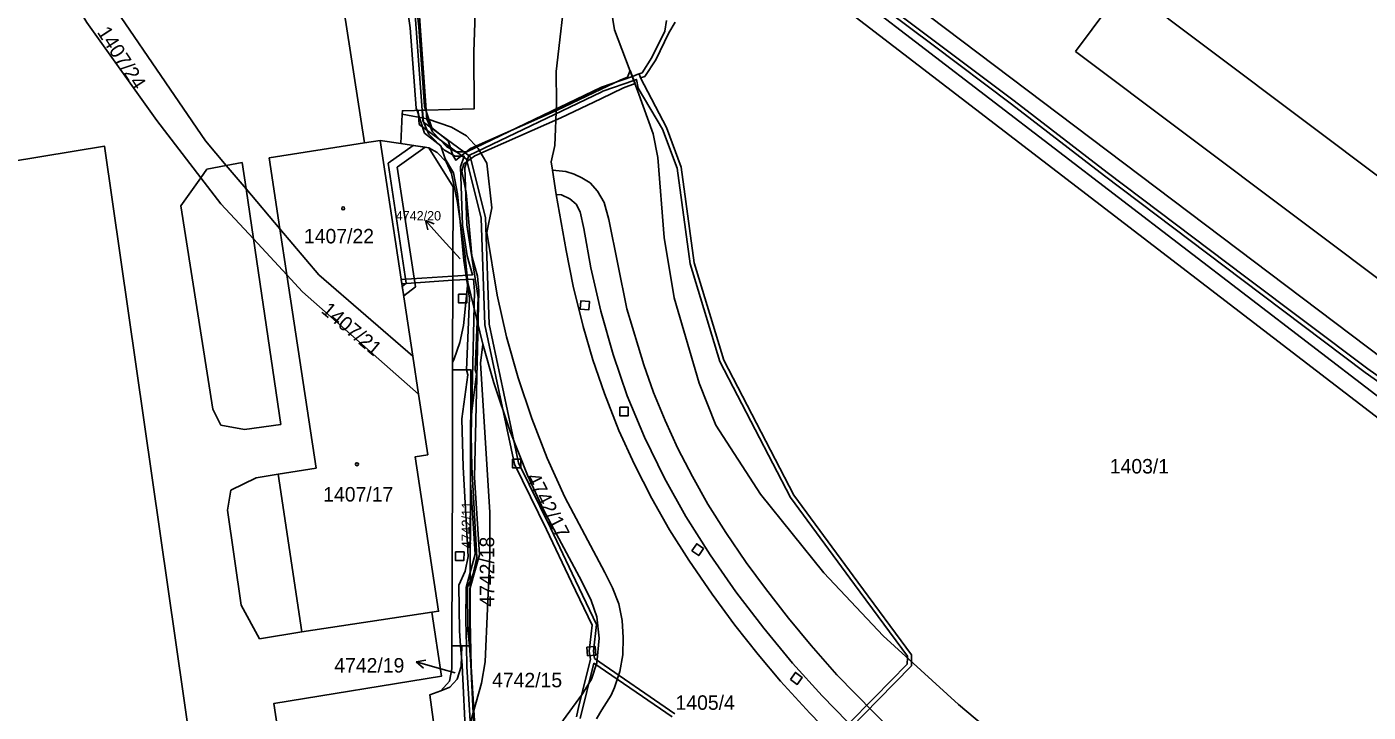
# Model space of a CAD drawing. Extents: x -756746 to -753363, y -1166406 to -1161727.
# Drawn here: x -754948.2 to -754790.9, y -1164249.3 to -1164168.9 of the extents above; entities that cross this region are included whole.
import ezdxf

# ---------------------------------------------------------------- set-up
doc = ezdxf.new("R2010")
doc.units = 0
for name, color, linetype in [('Hranice parcel', 7, 'Continuous'), ('Parcelní čísla', 7, 'Continuous'), ('Pop  PČ popisy', 7, 'Continuous'), ('Vnitřní kresba', 7, 'Continuous'), ('Věcná břemena k části', 7, 'Continuous'), ('Značky budov', 7, 'Continuous')]:
    doc.layers.add(name, color=color, linetype=linetype)

msp = doc.modelspace()

# ---------------------------------------------------------------- linework, layer by layer
at = {"layer": 'Hranice parcel'}
for p, q in [((-754904.37, -1164182.61), (-754904.19, -1164179.16)), ((-754908.63, -1164182.52), (-754919.82, -1164184.27)), ((-754906.8, -1164182.24), (-754908.63, -1164182.52)), ((-754904.37, -1164182.61), (-754906.8, -1164182.24)), ((-754906.8, -1164182.24), (-754902.96, -1164207.55)), ((-754901.07, -1164183.12), (-754904.37, -1164182.61)), ((-754919.82, -1164184.27), (-754918.55, -1164192.62)), ((-754886.12, -1164188.61), (-754886.58, -1164185.73)), ((-754918.55, -1164192.62), (-754917.73, -1164198.03)), ((-754914.3, -1164220.7), (-754917.73, -1164198.03)), ((-754896.5, -1164198.91), (-754894.73, -1164206.16)), ((-754902.96, -1164207.55), (-754902.28, -1164212.01)), ((-754898.29, -1164209.15), (-754898.29, -1164208.29)), ((-754902.28, -1164212.01), (-754901.2, -1164219.14)), ((-754898.39, -1164241.54), (-754897.21, -1164241.55))]:
    msp.add_line(p, q, dxfattribs=at)
for points in [[(-754741.41, -1164243.91), (-754842.39, -1164167.67), (-754840.79, -1164143.02)], [(-754917.73, -1164198.03), (-754921.67, -1164193.81), (-754925.5, -1164189.7), (-754927.83, -1164186.65), (-754933, -1164179.9), (-754941.2, -1164168.4), (-754947, -1164158.6), (-754949.97, -1164152.19)], [(-754947.14, -1164151.75), (-754945.7, -1164154.7), (-754942.4, -1164160.1), (-754927.3, -1164182.3), (-754924.85, -1164185.19), (-754922.53, -1164187.92), (-754918.55, -1164192.62)], [(-754908.63, -1164182.52), (-754911.5, -1164164.06), (-754911.78, -1164161.94), (-754904.43, -1164160.77)], [(-754904.19, -1164179.16), (-754904.17, -1164178.77), (-754895.77, -1164178.55), (-754895.81, -1164171.84), (-754895.47, -1164162.77), (-754884.91, -1164163.63)], [(-754884.91, -1164163.63), (-754886.14, -1164174.15), (-754886.1, -1164177.9), (-754886.28, -1164182.83), (-754886.72, -1164184.75), (-754886.58, -1164185.73)], [(-754880.3, -1164164.13), (-754880.11, -1164164.15), (-754879.29, -1164169.25), (-754876.58, -1164176.37), (-754874.77, -1164181.48), (-754874.21, -1164184.25), (-754873.46, -1164193.63), (-754872.3, -1164200.7), (-754869.37, -1164210.72), (-754867.41, -1164215.65), (-754862.15, -1164223.74), (-754854.75, -1164232.99), (-754847.78, -1164240.39), (-754838.95, -1164248.43), (-754830.14, -1164255.83), (-754819.97, -1164264.09), (-754804.56, -1164277.13), (-754792.49, -1164290.13)], [(-754825.22, -1164171.83), (-754819.46, -1164164.07), (-754746.92, -1164218.61), (-754754.47, -1164228.68), (-754762.23, -1164222.82), (-754760.57, -1164220.37), (-754825.22, -1164171.83)], [(-754904.19, -1164179.16), (-754901.26, -1164179.72), (-754898.41, -1164180.69), (-754896.66, -1164181.7), (-754895.3, -1164183.2), (-754894.28, -1164184.9), (-754893.7, -1164190.16), (-754894.29, -1164193.05), (-754893.08, -1164200.42), (-754891.96, -1164205.31), (-754890.58, -1164210.12), (-754889, -1164214.87), (-754887.2, -1164219.52), (-754885.13, -1164224.11), (-754880.43, -1164232.94), (-754879.51, -1164234.73), (-754878.77, -1164236.61), (-754878.39, -1164238.58), (-754878.27, -1164240.57), (-754878.31, -1164242.6), (-754878.65, -1164244.58), (-754879.28, -1164246.46), (-754879.7, -1164247.33), (-754880.77, -1164249.08), (-754881.4, -1164250.12)], [(-755003.01, -1164197.84), (-755004.77, -1164206.47), (-754984.94, -1164335.58), (-754918.65, -1164325.54), (-754939.15, -1164182.92), (-754954.1, -1164185.4), (-754969.76, -1164187.74), (-754974.76, -1164188.75), (-754986.07, -1164191.46), (-754997.26, -1164194.14), (-755003.01, -1164197.84)], [(-754898.29, -1164208.29), (-754898.23, -1164187.69), (-754901.07, -1164183.12)], [(-754901.07, -1164183.12), (-754900.11, -1164183.68), (-754899.04, -1164184.74), (-754898.42, -1164186.12), (-754897.71, -1164189.53), (-754896.86, -1164195.5), (-754896.5, -1164198.91)], [(-754886.58, -1164185.73), (-754885.01, -1164185.9), (-754884.04, -1164186.22), (-754883.11, -1164186.63), (-754882.16, -1164187.24), (-754881.27, -1164188.19), (-754880.49, -1164189.52), (-754879.95, -1164191.51), (-754877.84, -1164202.01), (-754875.86, -1164208.58), (-754874.71, -1164211.84), (-754873.35, -1164215.13), (-754871.85, -1164218.39), (-754870.16, -1164221.68), (-754868.33, -1164224.93), (-754866.24, -1164228.27), (-754863.84, -1164231.78), (-754861.59, -1164234.82), (-754858.88, -1164238.29), (-754856.21, -1164241.53), (-754853.2, -1164244.94), (-754846.63, -1164251.65)], [(-754803.03, -1164298.4), (-754809.33, -1164289.81), (-754824.25, -1164276.36), (-754837.27, -1164264.6), (-754843.69, -1164258.7), (-754847.49, -1164255.03), (-754854.91, -1164247.43), (-754858.41, -1164243.57), (-754861.79, -1164239.5), (-754865.07, -1164235.21), (-754868.08, -1164230.87), (-754870.93, -1164226.39), (-754873.44, -1164221.87), (-754875.79, -1164217.06), (-754877.79, -1164212.2), (-754879.45, -1164207.35), (-754880.91, -1164202.28), (-754882.08, -1164197.18), (-754882.88, -1164192.58), (-754883.31, -1164190.61), (-754883.81, -1164189.73), (-754884.55, -1164189.11), (-754885.51, -1164188.65), (-754886.12, -1164188.61)], [(-754803.03, -1164298.4), (-754805.15, -1164296.9), (-754809.44, -1164293), (-754829.5, -1164274.93), (-754843.86, -1164261.93), (-754850.22, -1164255.78), (-754856.39, -1164249.45), (-754859.8, -1164245.69), (-754862.45, -1164242.56), (-754865.18, -1164239.11), (-754867.85, -1164235.5), (-754870.57, -1164231.52), (-754872.86, -1164227.95), (-754874.93, -1164224.26), (-754876.95, -1164220.27), (-754878.8, -1164216.27), (-754880.46, -1164211.95), (-754881.82, -1164208.01), (-754882.97, -1164204.08), (-754884.13, -1164199.33), (-754884.95, -1164195.17), (-754886.12, -1164188.61)], [(-754902.96, -1164207.55), (-754914, -1164198), (-754918.55, -1164192.62)], [(-754902.28, -1164212.01), (-754915.9, -1164200), (-754917.73, -1164198.03)], [(-754896.5, -1164198.91), (-754897.03, -1164203.96), (-754897.46, -1164205.96), (-754898.09, -1164207.86), (-754898.29, -1164208.29)], [(-754894.73, -1164206.16), (-754895, -1164208.37), (-754893.94, -1164225.88), (-754893.92, -1164230.93), (-754894.45, -1164243.43), (-754894.91, -1164245.92), (-754896.94, -1164253.17), (-754900.27, -1164252.52)], [(-754885.7, -1164250.83), (-754883.05, -1164247.18), (-754882.01, -1164245.45), (-754881.38, -1164243.54), (-754881.08, -1164240.64), (-754881.38, -1164238.16), (-754882.04, -1164236.24), (-754883.12, -1164234), (-754887.61, -1164225.6), (-754889.51, -1164221.51), (-754891.54, -1164216.4), (-754893.47, -1164210.68), (-754894.73, -1164206.16)], [(-754898.39, -1164241.54), (-754898.29, -1164220.77), (-754898.29, -1164209.7), (-754898.29, -1164209.15)], [(-754897.21, -1164241.55), (-754896.29, -1164241.55), (-754896.23, -1164232.46), (-754896.15, -1164209.16), (-754898.29, -1164209.15)], [(-754901.2, -1164219.14), (-754902.68, -1164219.37), (-754899.93, -1164237.49), (-754900.73, -1164237.61)], [(-754900.73, -1164237.61), (-754915.98, -1164239.92), (-754918.74, -1164221.42), (-754914.3, -1164220.7)], [(-754900.73, -1164237.61), (-754899.59, -1164245.11), (-754919.25, -1164248.32), (-754909.25, -1164314.41), (-754900.87, -1164313.15)], [(-754899.67, -1164246.82), (-754898.65, -1164245.69), (-754898.4, -1164244.26), (-754898.39, -1164241.54)], [(-754897.21, -1164241.55), (-754897.3, -1164243.97), (-754897.74, -1164245.48), (-754898.63, -1164246.41), (-754899.67, -1164246.82)], [(-754900.27, -1164252.52), (-754900.95, -1164247.29), (-754899.67, -1164246.82)]]:
    msp.add_lwpolyline(points, dxfattribs=at)
at = {"layer": 'Pop  PČ popisy'}
for p, q in [((-754899.47, -1164193.87), (-754901.48, -1164191.64)), ((-754901.48, -1164191.64), (-754900.44, -1164192.05)), ((-754901.48, -1164191.64), (-754901.18, -1164192.72)), ((-754897.39, -1164196.14), (-754899.47, -1164193.87)), ((-754902.55, -1164243.43), (-754901.44, -1164243.23)), ((-754899.66, -1164244.26), (-754902.55, -1164243.43)), ((-754902.55, -1164243.43), (-754901.72, -1164244.19)), ((-754897.97, -1164244.74), (-754899.66, -1164244.26))]:
    msp.add_line(p, q, dxfattribs=at)
at = {"layer": 'Vnitřní kresba'}
for p, q in [((-754927.83, -1164186.65), (-754927.11, -1164185.63)), ((-754927.11, -1164185.63), (-754924.85, -1164185.19)), ((-754924.85, -1164185.19), (-754922.99, -1164184.82)), ((-754922.99, -1164184.82), (-754922.53, -1164187.92)), ((-754930.16, -1164189.92), (-754927.83, -1164186.65)), ((-754922.53, -1164187.92), (-754921.67, -1164193.81)), ((-754926.42, -1164213.78), (-754930.16, -1164189.92)), ((-754921.67, -1164193.81), (-754918.46, -1164215.6)), ((-754925.49, -1164215.65), (-754926.42, -1164213.78)), ((-754922.72, -1164216.16), (-754925.49, -1164215.65)), ((-754918.46, -1164215.6), (-754922.72, -1164216.16)), ((-754924.33, -1164223.27), (-754921.33, -1164221.85)), ((-754921.33, -1164221.85), (-754918.74, -1164221.42)), ((-754924.72, -1164225.64), (-754924.33, -1164223.27)), ((-754923.11, -1164236.78), (-754924.72, -1164225.64)), ((-754920.93, -1164240.75), (-754923.11, -1164236.78)), ((-754915.98, -1164239.92), (-754920.93, -1164240.75))]:
    msp.add_line(p, q, dxfattribs=at)
at = {"layer": 'Věcná břemena k části'}
for points in [[(-754895.64, -1164144.35), (-754896.41, -1164150.01), (-754896.73, -1164151.74), (-754899.4, -1164155.71), (-754902.53, -1164158.66), (-754903.08, -1164158.96), (-754904.43, -1164160.77), (-754903.25, -1164169.03), (-754902.55, -1164178.46), (-754902.46, -1164178.73), (-754901.42, -1164178.7), (-754901.57, -1164178.26), (-754902.25, -1164168.93), (-754903.16, -1164160.69), (-754902.53, -1164159.79), (-754902.05, -1164159.58), (-754898.64, -1164156.37), (-754895.77, -1164152.12), (-754895.51, -1164150.45), (-754895.68, -1164146.95)], [(-754903.3, -1164159.25), (-754903.25, -1164159.48), (-754901.88, -1164178.71), (-754901.38, -1164178.7), (-754902.75, -1164159.4), (-754902.9, -1164158.72)], [(-754902.75, -1164159.4), (-754902.9, -1164158.72), (-754903.3, -1164159.25), (-754903.25, -1164159.48), (-754901.88, -1164178.71), (-754901.38, -1164178.7)], [(-754851.55, -1164167.35), (-754776.1, -1164225.27), (-754748.42, -1164246.16), (-754746.97, -1164247.27), (-754745.07, -1164246.22), (-754747.2, -1164244.57), (-754774.88, -1164223.67), (-754850.34, -1164165.76)], [(-754876.88, -1164175.57), (-754877.46, -1164174.06), (-754877.77, -1164174.84), (-754878.63, -1164175.16), (-754880.84, -1164176.22), (-754886.03, -1164178.7), (-754896.19, -1164183.19), (-754897.9, -1164184.58), (-754898.25, -1164183.99), (-754898.8, -1164182.3), (-754900.73, -1164180.78), (-754901.42, -1164178.7), (-754902.46, -1164178.73), (-754901.59, -1164181.38), (-754899.66, -1164182.9), (-754899.17, -1164184.41), (-754898.18, -1164186.03), (-754897.71, -1164188.5), (-754896.99, -1164196.34), (-754896.3, -1164200.75), (-754896.66, -1164209.16), (-754896.15, -1164209.16), (-754896.17, -1164214.97), (-754895.48, -1164209.64), (-754895.66, -1164209.18), (-754895.3, -1164200.69), (-754895.99, -1164196.22), (-754896.71, -1164188.36), (-754897.2, -1164185.87), (-754896.97, -1164185), (-754895.69, -1164184.07), (-754885.61, -1164179.6), (-754880.89, -1164177.35), (-754878.23, -1164176.08)], [(-754877.2, -1164174.73), (-754877.03, -1164175.2), (-754876.73, -1164175.09), (-754876.53, -1164176.13), (-754873.67, -1164180.94), (-754871.95, -1164185.51), (-754870.41, -1164196.71), (-754866.92, -1164208.2), (-754858.66, -1164224.13), (-754851.15, -1164234.37), (-754844.93, -1164242.77), (-754844.93, -1164242.98), (-754844.44, -1164243.43), (-754844.43, -1164242.61), (-754850.75, -1164234.07), (-754858.24, -1164223.87), (-754866.46, -1164208.02), (-754869.93, -1164196.61), (-754871.47, -1164185.39), (-754873.21, -1164180.73), (-754876.24, -1164174.92), (-754876.39, -1164174.44), (-754876.62, -1164174.52)], [(-754904.03, -1164200.5), (-754902.65, -1164199.44), (-754904.78, -1164185.39), (-754901.5, -1164183.05), (-754902.92, -1164182.83), (-754905.86, -1164184.93), (-754903.72, -1164199), (-754904.2, -1164199.37)], [(-754898.26, -1164198.66), (-754898.26, -1164198.16), (-754904.32, -1164198.56), (-754904.25, -1164199.06)], [(-754897.61, -1164200.29), (-754897.61, -1164201.29), (-754896.61, -1164201.29), (-754896.61, -1164200.29)], [(-754883.31, -1164202.06), (-754882.31, -1164202.13), (-754882.24, -1164201.13), (-754883.24, -1164201.06)], [(-754896.49, -1164239.76), (-754896.55, -1164234.65), (-754896.24, -1164233.95), (-754896.23, -1164232.46), (-754896.19, -1164220.1), (-754896.17, -1164214.97), (-754896.15, -1164209.16), (-754896.66, -1164209.16), (-754896.5, -1164209.76), (-754897.22, -1164214.91), (-754897.04, -1164220.57), (-754896.46, -1164231.09), (-754896.82, -1164232.79), (-754897.55, -1164234.45), (-754897.49, -1164239.8), (-754897.35, -1164241.54), (-754896.29, -1164241.55)], [(-754878.68, -1164213.55), (-754878.68, -1164214.55), (-754877.68, -1164214.55), (-754877.68, -1164213.55)], [(-754895.86, -1164233.09), (-754895.46, -1164231.17), (-754896.04, -1164220.53), (-754896.17, -1164214.97), (-754896.24, -1164233.95)], [(-754891.28, -1164219.65), (-754891.28, -1164220.65), (-754890.28, -1164220.65), (-754890.28, -1164219.65)], [(-754870.23, -1164230.39), (-754869.41, -1164230.97), (-754868.84, -1164230.15), (-754869.65, -1164229.57)], [(-754897.95, -1164230.54), (-754897.96, -1164231.54), (-754896.96, -1164231.54), (-754896.95, -1164230.54)], [(-754896.29, -1164241.55), (-754896.23, -1164232.94), (-754896.71, -1164234.69), (-754896.72, -1164238.58), (-754896.66, -1164241.55)], [(-754882.54, -1164241.72), (-754882.46, -1164242.72), (-754881.47, -1164242.64), (-754881.55, -1164241.64)], [(-754858.66, -1164245.49), (-754857.86, -1164246.08), (-754857.27, -1164245.27), (-754858.07, -1164244.68)]]:
    msp.add_lwpolyline(points, close=True, dxfattribs=at)
for points in [[(-754773.43, -1164221.43), (-754790.9, -1164209.06), (-754805.39, -1164198.17), (-754821.5, -1164186.01), (-754832.41, -1164177.59), (-754841.78, -1164170.56), (-754846.63, -1164166.92), (-754845.53, -1164148.7), (-754841.27, -1164145.34), (-754840.94, -1164145.36), (-754840.91, -1164144.86), (-754841.43, -1164144.83), (-754846.02, -1164148.44), (-754847.15, -1164167.16), (-754842.08, -1164170.96), (-754832.71, -1164177.99), (-754821.8, -1164186.41), (-754805.69, -1164198.57), (-754791.2, -1164209.46), (-754773.71, -1164221.83)], [(-754873.2, -1164168.19), (-754873.39, -1164169.44), (-754874.9, -1164172.53), (-754876.06, -1164174.32), (-754876.62, -1164174.52), (-754877.2, -1164174.73), (-754877.03, -1164175.2), (-754876.73, -1164175.09), (-754876.53, -1164176.13), (-754873.67, -1164180.94), (-754871.95, -1164185.51), (-754870.41, -1164196.71), (-754866.92, -1164208.2), (-754858.66, -1164224.13), (-754851.15, -1164234.37), (-754844.93, -1164242.77), (-754844.93, -1164242.98), (-754844.44, -1164243.43), (-754844.43, -1164242.61), (-754850.75, -1164234.07), (-754858.24, -1164223.87), (-754866.46, -1164208.02), (-754869.93, -1164196.61), (-754871.47, -1164185.39), (-754873.21, -1164180.73), (-754876.24, -1164174.92), (-754875.74, -1164174.74), (-754874.46, -1164172.77), (-754872.93, -1164169.64), (-754872.19, -1164168.35)], [(-754895.4, -1164255.44), (-754896.11, -1164243.96), (-754896.22, -1164238.58), (-754896.21, -1164234.75), (-754895.15, -1164230.86), (-754895.73, -1164221.81), (-754895.48, -1164211.75), (-754895.21, -1164199.9), (-754895.36, -1164198.19), (-754896.09, -1164195.69), (-754896.62, -1164192.15), (-754896.86, -1164185.44), (-754896.38, -1164184.03), (-754880.85, -1164176.58), (-754880.65, -1164176.48), (-754877.03, -1164175.2), (-754877.2, -1164174.73), (-754880.83, -1164176.01), (-754896.64, -1164183.6), (-754897.86, -1164183.59), (-754898.96, -1164182.98), (-754900.65, -1164181.22), (-754901.3, -1164179.77), (-754901.38, -1164178.7), (-754901.88, -1164178.71), (-754901.8, -1164179.89), (-754901.07, -1164181.5), (-754899.26, -1164183.38), (-754898, -1164184.09), (-754896.93, -1164184.1), (-754897.36, -1164185.36), (-754897.12, -1164192.19), (-754896.57, -1164195.79), (-754895.94, -1164198.01), (-754898.26, -1164198.16), (-754898.26, -1164198.66), (-754895.84, -1164198.51), (-754895.71, -1164199.92), (-754895.98, -1164211.73), (-754896.19, -1164220.1), (-754896.2, -1164222.36), (-754895.65, -1164230.8), (-754896.23, -1164232.94), (-754896.24, -1164233.95), (-754896.29, -1164241.55), (-754896.66, -1164241.55), (-754896.61, -1164243.98), (-754895.9, -1164255.46)], [(-754872.21, -1164249.52), (-754881.64, -1164243.04), (-754881.76, -1164242.18), (-754881.41, -1164239.05), (-754884.26, -1164233.07), (-754886.82, -1164227.7), (-754890.54, -1164220.07), (-754894, -1164203.82), (-754894.43, -1164191.28), (-754896.22, -1164184.14), (-754901.72, -1164180.1), (-754901.82, -1164178.71), (-754902.32, -1164178.72), (-754902.2, -1164180.36), (-754896.66, -1164184.44), (-754894.93, -1164191.36), (-754894.5, -1164203.88), (-754891.02, -1164220.23), (-754887.28, -1164227.92), (-754884.33, -1164234.1), (-754881.93, -1164239.13), (-754882.26, -1164242.18), (-754882.12, -1164243.17), (-754883.46, -1164248.6), (-754883.77, -1164249.87)], [(-754895.6, -1164255.16), (-754896.16, -1164243.75), (-754896.29, -1164241.55), (-754897.35, -1164241.54), (-754897.16, -1164243.81), (-754896.72, -1164252.76)], [(-754883.34, -1164250.07), (-754881.71, -1164243.59), (-754872.53, -1164249.9)], [(-754851.53, -1164251.14), (-754848.36, -1164247.89), (-754844.44, -1164243.89), (-754844.44, -1164243.43), (-754844.93, -1164242.98), (-754844.94, -1164243.69), (-754848.77, -1164247.6), (-754851.94, -1164250.84)]]:
    msp.add_lwpolyline(points, dxfattribs=at)
at = {"layer": 'Značky budov'}
for centre in [(-754911.13, -1164190.22), (-754909.51, -1164220.24)]:
    msp.add_circle(centre, 0.175, dxfattribs=at)

# ---------------------------------------------------------------- texts
at = {"layer": 'Parcelní čísla'}
for s, height, rotation, p in [('1407/24', 1.7, 303, (-754940.06, -1164169.55)), ('1407/21', 1.7, 320, (-754913.81, -1164202.37)), ('4742/17', 1.7, 297, (-754889.72, -1164221.79)), ('4742/11', 1.139, 90, (-754896.08, -1164230.12)), ('4742/18', 1.7, 90, (-754893.41, -1164236.96))]:
    msp.add_text(s, height=height, rotation=rotation, dxfattribs=at).set_placement(p)
for s, height, p in [('4742/20', 1.1, (-754904.96, -1164191.64)), ('1407/22', 1.7, (-754915.73, -1164194.33)), ('1403/1', 1.7, (-754821.18, -1164221.33)), ('1407/17', 1.7, (-754913.47, -1164224.62)), ('4742/19', 1.7, (-754912.17, -1164244.69)), ('4742/15', 1.7, (-754893.66, -1164246.42)), ('1405/4', 1.7, (-754872.13, -1164249.06))]:
    msp.add_text(s, height=height, dxfattribs=at).set_placement(p)

doc.saveas('drawing.dxf')
